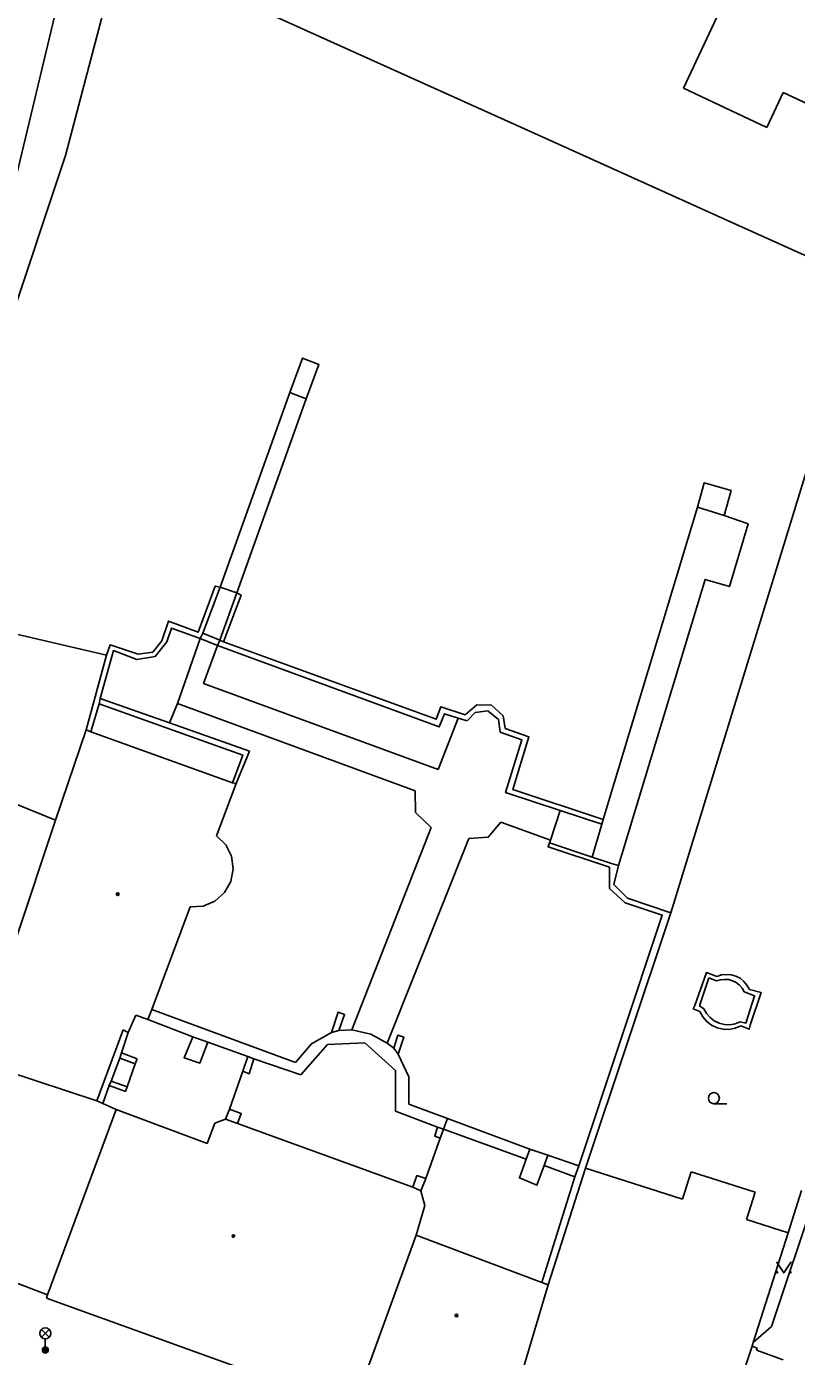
# Model space of a CAD drawing. Extents: x -600309 to -598967, y -1161267 to -1160292.
# Drawn here: x -600221.8 to -600169.7, y -1161048.6 to -1160958.5 of the extents above; entities that cross this region are included whole.
import ezdxf

# ---------------------------------------------------------------- set-up
doc = ezdxf.new("R2010")
doc.units = 0
for name, color, linetype in [('Level 11', 7, 'Continuous'), ('Level 33', 7, 'Continuous'), ('Level 36', 7, 'Continuous'), ('Level 39', 7, 'Continuous'), ('Level 5', 7, 'Continuous'), ('Level 7', 7, 'Continuous')]:
    doc.layers.add(name, color=color, linetype=linetype)

msp = doc.modelspace()

# ---------------------------------------------------------------- linework, layer by layer
at = {"layer": 'Level 11'}
for points in [[(-600228.51, -1160952.39), (-600219.12, -1160954.64), (-600228.1, -1160992.15), (-600237.5, -1160989.9), (-600228.51, -1160952.39)], [(-600215.33, -1160952.76), (-600219.15, -1160967.28)], [(-600186.92, -1160965.99), (-600212.58, -1160954.4)], [(-600173.63, -1160972), (-600186.92, -1160965.99)], [(-600219.15, -1160967.28), (-600223.02, -1160978.95)], [(-600165.06, -1160975.87), (-600173.63, -1160972)], [(-600165.06, -1160975.87), (-600178.1599, -1161018.59)], [(-600203.95, -1160983.35), (-600203.1, -1160981.01), (-600201.99, -1160981.44), (-600202.86, -1160983.77)], [(-600208.67, -1160996.53), (-600203.95, -1160983.35)], [(-600202.86, -1160983.77), (-600207.55, -1160996.9099)], [(-600202.86, -1160983.77), (-600203.95, -1160983.35)], [(-600176.35, -1160991.12), (-600175.9, -1160989.4699), (-600174.08, -1160989.98), (-600174.56, -1160991.67)], [(-600182.75, -1161012.26), (-600176.35, -1160991.12)], [(-600174.56, -1160991.67), (-600176.35, -1160991.12)], [(-600174.56, -1160991.67), (-600172.93, -1160992.24), (-600174.19, -1160996.49), (-600175.85, -1160996), (-600181.71, -1161015.39)], [(-600212.62, -1161000.17), (-600212.1599, -1160998.83), (-600210.1599, -1160999.58), (-600209.01, -1160996.45), (-600208.67, -1160996.53)], [(-600208.67, -1160996.53), (-600209.84, -1160999.65)], [(-600207.55, -1160996.9099), (-600208.67, -1160996.53)], [(-600208.7, -1161000.13), (-600207.55, -1160996.9099)], [(-600207.55, -1160996.9099), (-600207.25, -1160997.08), (-600208.44, -1161000.23)], [(-600228.77, -1160998.25), (-600216.36, -1161001.13)], [(-600210.02, -1161000.01), (-600211.96, -1160999.3), (-600212.29, -1161000.24)], [(-600214.2199, -1161001.07), (-600213.24, -1161000.94), (-600212.62, -1161000.17)], [(-600210.02, -1161000.01), (-600211.57, -1161004.4)], [(-600209.84, -1160999.65), (-600210.02, -1161000.01)], [(-600210.02, -1161000.01), (-600208.86, -1161000.48)], [(-600208.7, -1161000.13), (-600209.84, -1160999.65)], [(-600208.86, -1161000.48), (-600208.7, -1161000.13)], [(-600208.44, -1161000.23), (-600208.7, -1161000.13)], [(-600214.31, -1161001.44), (-600215.89, -1161000.82), (-600216.8, -1161004.08)], [(-600216.36, -1161001.13), (-600216.13, -1161000.43), (-600214.2199, -1161001.07)], [(-600214.31, -1161001.44), (-600213.07, -1161001.2199), (-600212.29, -1161000.24)], [(-600208.86, -1161000.48), (-600209.79, -1161003.06), (-600193.92, -1161008.88), (-600192.55, -1161005.4)], [(-600192.55, -1161005.4), (-600193.49, -1161005.1), (-600193.84, -1161006), (-600208.86, -1161000.48)], [(-600208.44, -1161000.23), (-600194.04, -1161005.48), (-600193.73, -1161004.63), (-600192.09, -1161005.18)], [(-600216.36, -1161001.13), (-600217.75, -1161006.2)], [(-600217.43, -1161006.33), (-600216.86, -1161004.43)], [(-600216.86, -1161004.43), (-600216.8, -1161004.08)], [(-600216.86, -1161004.43), (-600207.14, -1161007.9), (-600207.83, -1161009.78)], [(-600216.8, -1161004.08), (-600212.1, -1161005.73)], [(-600211.57, -1161004.4), (-600212.1, -1161005.73)], [(-600211.57, -1161004.4), (-600195.4699, -1161010.33)], [(-600192.09, -1161005.18), (-600191.29, -1161004.51), (-600190.3, -1161004.53)], [(-600190.3, -1161004.53), (-600189.52, -1161005.24), (-600189.38, -1161006.1)], [(-600191.95, -1161005.58), (-600192.55, -1161005.4)], [(-600191.95, -1161005.58), (-600191.4099, -1161005.01), (-600190.56, -1161004.9099)], [(-600190.56, -1161004.9099), (-600189.82, -1161005.5), (-600189.7199, -1161006.35)], [(-600212.1, -1161005.73), (-600206.69, -1161007.65), (-600207.58, -1161009.84)], [(-600185.65, -1161011.6599), (-600189.35, -1161010.45), (-600188.26, -1161006.87), (-600189.7199, -1161006.35)], [(-600189.38, -1161006.1), (-600187.77, -1161006.6599), (-600188.87, -1161010.24), (-600182.75, -1161012.26)], [(-600195.4699, -1161010.33), (-600195.44, -1161011.8), (-600194.39, -1161012.82)], [(-600186.31, -1161013.6599), (-600185.65, -1161011.6599)], [(-600182.83, -1161012.59), (-600185.65, -1161011.6599)], [(-600194.39, -1161012.82), (-600199.76, -1161026.51)], [(-600191.84, -1161013.56), (-600190.52, -1161013.4699), (-600189.68, -1161012.44)], [(-600189.68, -1161012.44), (-600186.31, -1161013.6599)], [(-600182.83, -1161012.59), (-600183.48, -1161014.82)], [(-600182.75, -1161012.26), (-600182.83, -1161012.59)], [(-600197.36, -1161027.42), (-600191.84, -1161013.56)], [(-600186.31, -1161013.6599), (-600186.37, -1161013.84)], [(-600186.37, -1161013.84), (-600186.4699, -1161014.12), (-600182.31, -1161015.5)], [(-600183.48, -1161014.82), (-600186.37, -1161013.84)], [(-600181.71, -1161015.39), (-600181.86, -1161015.34), (-600182.17, -1161015.24), (-600183.48, -1161014.82)], [(-600182.31, -1161015.5), (-600182.32, -1161016.94), (-600181.25, -1161017.9099)], [(-600181.71, -1161015.39), (-600182.03, -1161016.67), (-600181.09, -1161017.6)], [(-600181.25, -1161017.9099), (-600178.74, -1161018.75), (-600184.39, -1161035.73)], [(-600178.1599, -1161018.59), (-600181.09, -1161017.6)], [(-600176.54, -1161024.88), (-600175.76, -1161022.64), (-600175.05, -1161022.9099)], [(-600175.92, -1161025.09), (-600176.2199, -1161024.9), (-600175.6, -1161023)], [(-600175.6, -1161023), (-600175.08, -1161023.21)], [(-600173.19, -1161023.94), (-600173.33, -1161023.7), (-600173.52, -1161023.49), (-600173.74, -1161023.32), (-600173.99, -1161023.19), (-600174.26, -1161023.12), (-600174.54, -1161023.1), (-600174.81, -1161023.13), (-600175.08, -1161023.21)], [(-600175.05, -1161022.9099), (-600174.74, -1161022.8), (-600174.4099, -1161022.76), (-600174.08, -1161022.79), (-600173.77, -1161022.88), (-600173.4699, -1161023.03), (-600173.2199, -1161023.24), (-600173.01, -1161023.49), (-600172.85, -1161023.78)], [(-600173.19, -1161023.94), (-600172.5, -1161024.21), (-600173.08, -1161026.06), (-600173.4699, -1161025.9699)], [(-600172.85, -1161023.78), (-600172.06, -1161023.98), (-600172.79, -1161026.2)], [(-600213.29, -1161025.15), (-600203.57, -1161028.74)], [(-600200.64, -1161026.56), (-600200.25, -1161025.48), (-600200.68, -1161025.32), (-600201.14, -1161026.7)], [(-600176.19, -1161025.28), (-600176.65, -1161025.1), (-600176.54, -1161024.88)], [(-600173.43, -1161026.25), (-600173.81, -1161026.4099), (-600174.2199, -1161026.49), (-600174.63, -1161026.48), (-600175.03, -1161026.39), (-600175.4, -1161026.21), (-600175.73, -1161025.96), (-600176, -1161025.64), (-600176.19, -1161025.28)], [(-600175.92, -1161025.09), (-600175.75, -1161025.4099), (-600175.51, -1161025.69), (-600175.2199, -1161025.9099), (-600174.89, -1161026.07), (-600174.53, -1161026.1599), (-600174.17, -1161026.17), (-600173.81, -1161026.11), (-600173.4699, -1161025.9699)], [(-600213.58, -1161025.81), (-600210.52, -1161026.99)], [(-600172.79, -1161026.2), (-600172.86, -1161026.48), (-600173.43, -1161026.25)], [(-600214.89, -1161026.69), (-600215.36, -1161028.08)], [(-600209.51, -1161027.35), (-600210.05, -1161028.77), (-600211.11, -1161028.4099), (-600210.52, -1161026.99)], [(-600210.52, -1161026.99), (-600209.51, -1161027.35)], [(-600203.57, -1161028.74), (-600202.5, -1161027.46), (-600201.14, -1161026.7)], [(-600201.14, -1161026.7), (-600200.64, -1161026.56)], [(-600200.64, -1161026.56), (-600199.76, -1161026.51)], [(-600199.76, -1161026.51), (-600198.4699, -1161026.81), (-600197.36, -1161027.42)], [(-600196.92, -1161027.77), (-600196.64, -1161026.87), (-600196.23, -1161027.02), (-600196.63, -1161028.17)], [(-600215.36, -1161028.08), (-600215.4699, -1161028.44)], [(-600215.36, -1161028.08), (-600214.3, -1161028.48)], [(-600209.51, -1161027.35), (-600206.79, -1161028.33)], [(-600203.2199, -1161029.56), (-600201.4, -1161027.52), (-600198.87, -1161027.39)], [(-600198.87, -1161027.39), (-600196.8, -1161029.27), (-600196.8, -1161032.03)], [(-600197.36, -1161027.42), (-600196.92, -1161027.77)], [(-600196.92, -1161027.77), (-600196.63, -1161028.17)], [(-600215.4699, -1161028.44), (-600216.06, -1161030)], [(-600214.42, -1161028.82), (-600215.4699, -1161028.44)], [(-600214.42, -1161028.82), (-600214.96, -1161030.38)], [(-600214.3, -1161028.48), (-600214.42, -1161028.82)], [(-600206.79, -1161028.33), (-600207.13, -1161029.32)], [(-600207.13, -1161029.32), (-600206.7199, -1161029.49), (-600206.39, -1161028.49)], [(-600206.79, -1161028.33), (-600206.39, -1161028.49)], [(-600206.39, -1161028.49), (-600203.2199, -1161029.56)], [(-600196.63, -1161028.17), (-600195.9, -1161029.7), (-600195.9099, -1161031.55)], [(-600207.13, -1161029.32), (-600208.05, -1161031.9)], [(-600216.18, -1161030.29), (-600216.62, -1161031.52)], [(-600216.06, -1161030), (-600216.18, -1161030.29)], [(-600215.09, -1161030.7), (-600216.18, -1161030.29)], [(-600216.06, -1161030), (-600214.96, -1161030.38)], [(-600214.96, -1161030.38), (-600215.09, -1161030.7)], [(-600195.9099, -1161031.55), (-600193.28, -1161032.53)], [(-600208.32, -1161032.57), (-600208.05, -1161031.9)], [(-600208.05, -1161031.9), (-600207.25, -1161032.18), (-600207.5, -1161032.87)], [(-600196.8, -1161032.03), (-600193.95, -1161033.12)], [(-600193.28, -1161032.53), (-600193.56, -1161033.26)], [(-600193.28, -1161032.53), (-600187.7, -1161034.61)], [(-600193.95, -1161033.12), (-600194.15, -1161033.73), (-600193.79, -1161033.87)], [(-600193.95, -1161033.12), (-600193.56, -1161033.26)], [(-600193.56, -1161033.26), (-600193.79, -1161033.87)], [(-600193.56, -1161033.26), (-600187.95, -1161035.28)], [(-600193.79, -1161033.87), (-600194.76, -1161036.6)], [(-600187.95, -1161035.28), (-600188.4099, -1161036.55), (-600187.23, -1161037.05), (-600186.75, -1161035.7)], [(-600187.7, -1161034.61), (-600187.95, -1161035.28)], [(-600187.7, -1161034.61), (-600186.48, -1161035.02)], [(-600186.48, -1161035.02), (-600186.75, -1161035.7)], [(-600186.48, -1161035.02), (-600184.39, -1161035.73)], [(-600186.75, -1161035.7), (-600184.67, -1161036.49)], [(-600184.67, -1161036.49), (-600184.39, -1161035.73)], [(-600194.76, -1161036.6), (-600195.35, -1161036.39), (-600195.62, -1161037.18)], [(-600194.76, -1161036.6), (-600195.08, -1161037.42)], [(-600184.67, -1161036.49), (-600186.89, -1161043.64)], [(-600171.35, -1161046.61), (-600168.38, -1161037.7)], [(-600171.35, -1161046.61), (-600172.58, -1161047.7)]]:
    msp.add_lwpolyline(points, dxfattribs=at)
at = {"layer": 'Level 33'}
for p, q in [((-600220.775, -1161047.35), (-600220.245, -1161046.82)), ((-600220.775, -1161046.82), (-600220.245, -1161047.35)), ((-600220.51, -1161047.46), (-600220.51, -1161048.21))]:
    msp.add_line(p, q, dxfattribs=at)
for centre, radius in [((-600220.51, -1161047.085), 0.375), ((-600220.51, -1161048.21), 0.2), ((-600220.51, -1161048.21), 0.1445), ((-600220.51, -1161048.21), 0.0876)]:
    msp.add_circle(centre, radius, dxfattribs=at)
at = {"layer": 'Level 36'}
msp.add_line((-600175.25, -1161031.525), (-600174.375, -1161031.525), dxfattribs=at)
msp.add_lwpolyline([(-600171.02, -1161042.24), (-600170.52, -1161042.99), (-600170.02, -1161042.24)], dxfattribs=at)
for centre, radius in [((-600175.2501, -1161031.1499), 0.375), ((-600170.9702, -1161042.9398), 0.05), ((-600170.0708, -1161042.9398), 0.05)]:
    msp.add_circle(centre, radius, dxfattribs=at)
at = {"layer": 'Level 39'}
for centre, radius in [((-600215.61, -1161017.33), 0.09), ((-600215.61, -1161017.33), 0.0398), ((-600207.78, -1161040.49), 0.09), ((-600207.78, -1161040.49), 0.0398), ((-600192.67, -1161045.87), 0.09), ((-600192.67, -1161045.87), 0.0398)]:
    msp.add_circle(centre, radius, dxfattribs=at)
at = {"layer": 'Level 5'}
for points in [[(-600177.31, -1160962.7199), (-600175.05, -1160957.9099)], [(-600171.6599, -1160965.38), (-600177.31, -1160962.7199)], [(-600170.55, -1160963.02), (-600171.6599, -1160965.38)], [(-600166.5, -1160964.92), (-600170.55, -1160963.02)], [(-600217.75, -1161006.2), (-600219.81, -1161012.32)], [(-600217.75, -1161006.2), (-600217.43, -1161006.33)], [(-600217.43, -1161006.33), (-600207.83, -1161009.78)], [(-600207.58, -1161009.84), (-600208.92, -1161013.37)], [(-600207.83, -1161009.78), (-600207.58, -1161009.84)], [(-600224.2199, -1161010.53), (-600219.81, -1161012.32)], [(-600219.81, -1161012.32), (-600225.25, -1161028.63)], [(-600208.92, -1161013.37), (-600208.3, -1161013.98)], [(-600208.3, -1161013.98), (-600207.9099, -1161014.75)], [(-600207.9099, -1161014.75), (-600207.79, -1161015.61)], [(-600207.79, -1161015.61), (-600207.95, -1161016.4699)], [(-600208.38, -1161017.2199), (-600209.03, -1161017.8)], [(-600207.95, -1161016.4699), (-600208.38, -1161017.2199)], [(-600210.7, -1161018.19), (-600213.29, -1161025.15)], [(-600209.83, -1161018.13), (-600210.7, -1161018.19)], [(-600209.03, -1161017.8), (-600209.83, -1161018.13)], [(-600213.29, -1161025.15), (-600213.58, -1161025.81)], [(-600214.38, -1161025.53), (-600214.89, -1161026.69)], [(-600214.38, -1161025.53), (-600213.58, -1161025.81)], [(-600215.23, -1161026.52), (-600217.03, -1161031.33)], [(-600215.23, -1161026.52), (-600214.89, -1161026.69)], [(-600225.25, -1161028.63), (-600217.03, -1161031.33)], [(-600217.03, -1161031.33), (-600216.62, -1161031.52)], [(-600216.62, -1161031.52), (-600215.71, -1161031.92)], [(-600215.71, -1161031.92), (-600220.36, -1161044.4699)], [(-600215.71, -1161031.92), (-600209.56, -1161034.21)], [(-600208.32, -1161032.57), (-600209.03, -1161032.85)], [(-600208.32, -1161032.57), (-600207.5, -1161032.87)], [(-600209.03, -1161032.85), (-600209.56, -1161034.21)], [(-600207.5, -1161032.87), (-600195.62, -1161037.18)], [(-600183.94, -1161035.89), (-600186.4699, -1161043.8)], [(-600183.94, -1161035.89), (-600177.37, -1161037.99)], [(-600177.37, -1161037.99), (-600176.78, -1161036.14)], [(-600176.78, -1161036.14), (-600172.45, -1161037.52)], [(-600195.62, -1161037.18), (-600195.08, -1161037.42)], [(-600195.08, -1161037.42), (-600194.81, -1161038.43)], [(-600172.45, -1161037.52), (-600173.04, -1161039.38)], [(-600194.81, -1161038.43), (-600195.4, -1161040.44)], [(-600173.04, -1161039.38), (-600170.2199, -1161040.28)], [(-600195.4, -1161040.44), (-600199.59, -1161051.96)], [(-600195.4, -1161040.44), (-600186.89, -1161043.64)], [(-600170.2199, -1161040.28), (-600172.58, -1161047.7)], [(-600229.42, -1161041.02), (-600229.3626, -1161041.0419), (-600220.36, -1161044.4699)], [(-600186.4699, -1161043.8), (-600190.01, -1161055.69)], [(-600186.89, -1161043.64), (-600186.4699, -1161043.8)], [(-600220.36, -1161044.4699), (-600220.42, -1161044.7)], [(-600220.42, -1161044.7), (-600199.68, -1161052.2)], [(-600172.58, -1161047.7), (-600172.6599, -1161047.96)], [(-600172.6599, -1161047.96), (-600176.82, -1161060.53)], [(-600172.6599, -1161047.96), (-600172.33, -1161048.08)], [(-600172.33, -1161048.08), (-600172.36, -1161048.23)], [(-600172.36, -1161048.23), (-600170.55, -1161048.88)]]:
    msp.add_lwpolyline(points, dxfattribs=at)
at = {"layer": 'Level 7'}
for points in [[(-600183.94, -1161035.89), (-600178.1599, -1161018.59)], [(-600169.31, -1161037.4099), (-600170.2199, -1161040.28)]]:
    msp.add_lwpolyline(points, dxfattribs=at)

doc.saveas('drawing.dxf')
